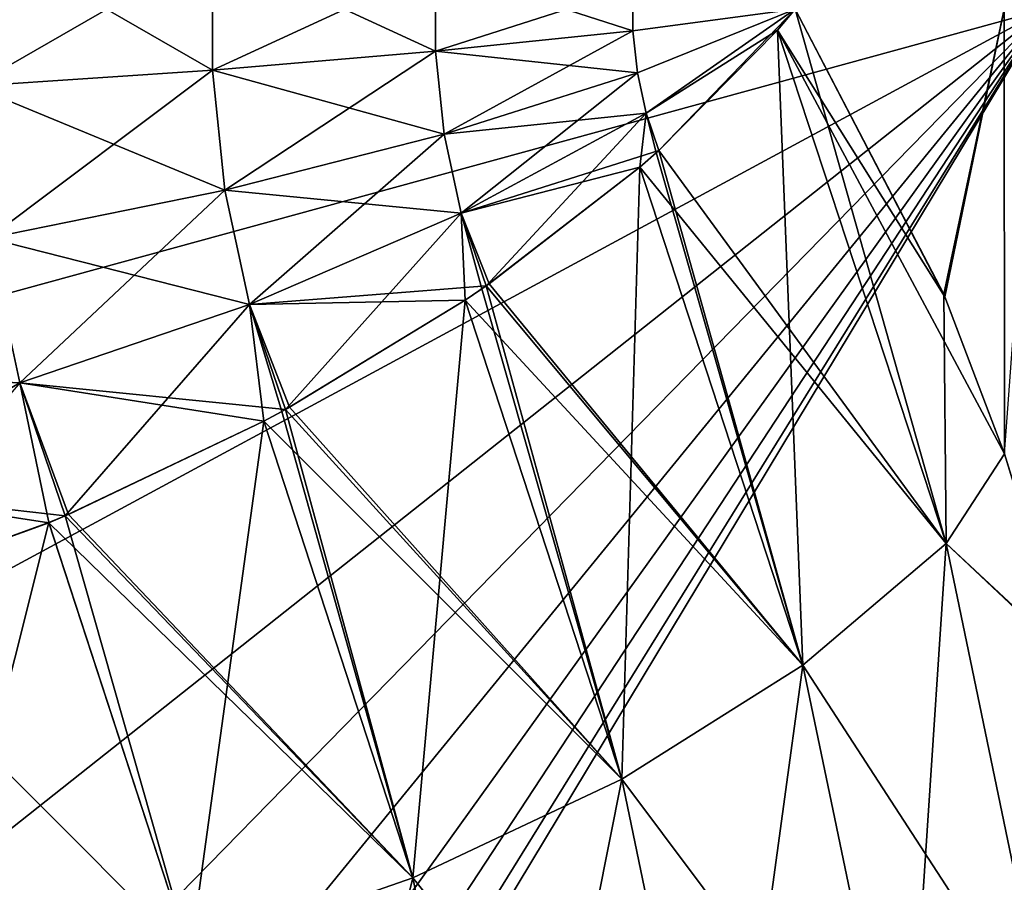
# Model space of a CAD drawing. Header units: millimetres. Extents: x -168 to 168, y -6 to 84.
# Tile 272 of 292: x 166.484 to 167.317, y 60.761 to 61.491. Entities that reach past the tile are written whole.
import ezdxf

# ---------------------------------------------------------------- set-up
doc = ezdxf.new("R2010")
doc.units = ezdxf.units.MM
doc.header["$LTSCALE"] = 65.185185
for name, color, linetype in [('305', 7, 'CONTINUOUS'), ('306', 7, 'CONTINUOUS'), ('307', 7, 'CONTINUOUS'), ('313', 7, 'CONTINUOUS'), ('320', 7, 'CONTINUOUS'), ('326', 7, 'CONTINUOUS'), ('339', 7, 'CONTINUOUS'), ('340', 7, 'CONTINUOUS'), ('341', 7, 'CONTINUOUS'), ('347', 7, 'CONTINUOUS'), ('354', 7, 'CONTINUOUS'), ('360', 7, 'CONTINUOUS')]:
    doc.layers.add(name, color=color, linetype=linetype)

msp = doc.modelspace()

# ---------------------------------------------------------------- linework, layer by layer
at = {"layer": '305', "linetype": 'CONTINUOUS'}
for points in [[(167.26787, 61.04798, -33.30232), (167.14024, 61.5, -33.07118), (167.12531, 61.48228, -33.05121), (167.26787, 61.04798, -33.30232)], [(167.14024, 61.5, -33.07118), (167.26787, 61.04798, -33.30232), (167.26598, 61.25877, -33.27219), (167.14024, 61.5, -33.07118)], [(167.14687, 60.94492, -33.17779), (167.12531, 61.48228, -33.05121), (167.02479, 61.38058, -32.9473), (167.14687, 60.94492, -33.17779)], [(167.26787, 61.04798, -33.30232), (167.12531, 61.48228, -33.05121), (167.14687, 60.94492, -33.17779), (167.26787, 61.04798, -33.30232)], [(167.00876, 61.36646, -32.93434), (167.14687, 60.94492, -33.17779), (167.02271, 61.37872, -32.94557), (167.00876, 61.36646, -32.93434)], [(167.02271, 61.37872, -32.94557), (167.14687, 60.94492, -33.17779), (167.02479, 61.38058, -32.9473), (167.02271, 61.37872, -32.94557)], [(166.99362, 60.84848, -33.07912), (167.00876, 61.36646, -32.93434), (166.87878, 61.26584, -32.85347), (166.99362, 60.84848, -33.07912)], [(167.14687, 60.94492, -33.17779), (167.00876, 61.36646, -32.93434), (166.99362, 60.84848, -33.07912), (167.14687, 60.94492, -33.17779)], [(166.861, 61.25366, -32.84515), (166.99362, 60.84848, -33.07912), (166.87519, 61.26336, -32.85175), (166.861, 61.25366, -32.84515)], [(166.87519, 61.26336, -32.85175), (166.99362, 60.84848, -33.07912), (166.87878, 61.26584, -32.85347), (166.87519, 61.26336, -32.85175)], [(167.26598, 61.25877, -33.27219), (167.26787, 61.04798, -33.30232), (167.31722, 61.1237, -33.37342), (167.26598, 61.25877, -33.27219)], [(166.81688, 60.76503, -33.01343), (166.861, 61.25366, -32.84515), (166.70896, 61.16125, -32.79434), (166.81688, 60.76503, -33.01343)], [(166.99362, 60.84848, -33.07912), (166.861, 61.25366, -32.84515), (166.81688, 60.76503, -33.01343), (166.99362, 60.84848, -33.07912)], [(166.69073, 61.15141, -32.7904), (166.81688, 60.76503, -33.01343), (166.70601, 61.15964, -32.79367), (166.69073, 61.15141, -32.7904)], [(166.70601, 61.15964, -32.79367), (166.81688, 60.76503, -33.01343), (166.70896, 61.16125, -32.79434), (166.70601, 61.15964, -32.79367)], [(166.6283, 60.69932, -32.98375), (166.69073, 61.15141, -32.7904), (166.52267, 61.07132, -32.77243), (166.6283, 60.69932, -32.98375)], [(166.81688, 60.76503, -33.01343), (166.69073, 61.15141, -32.7904), (166.6283, 60.69932, -32.98375), (166.81688, 60.76503, -33.01343)], [(167.31722, 61.1237, -33.37342), (167.26787, 61.04798, -33.30232), (167.36966, 60.95339, -33.49458), (167.31722, 61.1237, -33.37342)], [(166.50889, 61.06555, -32.77233), (166.6283, 60.69932, -32.98375), (166.52267, 61.07132, -32.77243), (166.50889, 61.06555, -32.77233)], [(166.32814, 61, -32.78867), (166.4225, 60.72249, -32.94889), (166.50889, 61.06555, -32.77233), (166.32814, 61, -32.78867)], [(166.4225, 60.72249, -32.94889), (166.6283, 60.69932, -32.98375), (166.50889, 61.06555, -32.77233), (166.4225, 60.72249, -32.94889)], [(167.23348, 60.52765, -33.4187), (167.26787, 61.04798, -33.30232), (167.14687, 60.94492, -33.17779), (167.23348, 60.52765, -33.4187)], [(167.35624, 60.62236, -33.54805), (167.26787, 61.04798, -33.30232), (167.23348, 60.52765, -33.4187), (167.35624, 60.62236, -33.54805)], [(167.26787, 61.04798, -33.30232), (167.35624, 60.62236, -33.54805), (167.36966, 60.95339, -33.49458), (167.26787, 61.04798, -33.30232)], [(167.07801, 60.44181, -33.31392), (167.14687, 60.94492, -33.17779), (166.99362, 60.84848, -33.07912), (167.07801, 60.44181, -33.31392)], [(167.23348, 60.52765, -33.4187), (167.14687, 60.94492, -33.17779), (167.07801, 60.44181, -33.31392), (167.23348, 60.52765, -33.4187)], [(166.89871, 60.37057, -33.24118), (166.99362, 60.84848, -33.07912), (166.81688, 60.76503, -33.01343), (166.89871, 60.37057, -33.24118)], [(167.07801, 60.44181, -33.31392), (166.99362, 60.84848, -33.07912), (166.89871, 60.37057, -33.24118), (167.07801, 60.44181, -33.31392)], [(166.70739, 60.31789, -33.20397), (166.81688, 60.76503, -33.01343), (166.6283, 60.69932, -32.98375), (166.70739, 60.31789, -33.20397)], [(166.89871, 60.37057, -33.24118), (166.81688, 60.76503, -33.01343), (166.70739, 60.31789, -33.20397), (166.89871, 60.37057, -33.24118)]]:
    msp.add_3dface(points, dxfattribs=at)
at = {"layer": '306', "linetype": 'CONTINUOUS'}
for points in [[(167.14024, 61.5, -41.92882), (167.31719, 61.5, -41.64377), (167.26694, 61.25659, -41.72608), (167.14024, 61.5, -41.92882)], [(167.31719, 61.5, -33.35623), (167.14024, 61.5, -33.07118), (167.26598, 61.25877, -33.27219), (167.31719, 61.5, -33.35623)], [(167.31719, 61.5, -33.35623), (167.26598, 61.25877, -33.27219), (167.31722, 61.1237, -33.37342), (167.31719, 61.5, -33.35623)], [(167.31719, 61.5, -41.64377), (167.31722, 61.12375, -41.62659), (167.26694, 61.25659, -41.72608), (167.31719, 61.5, -41.64377)], [(167.34494, 61.5, -33.4087), (167.31719, 61.5, -33.35623), (167.31722, 61.1237, -33.37342), (167.34494, 61.5, -33.4087)]]:
    msp.add_3dface(points, dxfattribs=at)
at = {"layer": '307', "linetype": 'CONTINUOUS'}
for points in [[(167.14024, 61.5, -41.92882), (167.26694, 61.25659, -41.72608), (167.12521, 61.48217, -41.94892), (167.14024, 61.5, -41.92882)], [(167.12521, 61.48217, -41.94892), (167.26786, 61.04794, -41.69769), (167.02479, 61.38058, -42.0527), (167.12521, 61.48217, -41.94892)], [(167.26694, 61.25659, -41.72608), (167.31722, 61.12375, -41.62659), (167.12521, 61.48217, -41.94892), (167.26694, 61.25659, -41.72608)], [(167.31722, 61.12375, -41.62659), (167.26786, 61.04794, -41.69769), (167.12521, 61.48217, -41.94892), (167.31722, 61.12375, -41.62659)], [(167.26786, 61.04794, -41.69769), (167.00874, 61.36644, -42.06567), (167.02479, 61.38058, -42.0527), (167.26786, 61.04794, -41.69769)], [(167.00874, 61.36644, -42.06567), (167.14685, 60.94489, -41.82221), (166.88145, 61.2677, -42.14523), (167.00874, 61.36644, -42.06567)], [(167.14685, 60.94489, -41.82221), (167.00874, 61.36644, -42.06567), (167.26786, 61.04794, -41.69769), (167.14685, 60.94489, -41.82221)], [(166.88145, 61.2677, -42.14523), (167.14685, 60.94489, -41.82221), (166.87881, 61.26586, -42.14651), (166.88145, 61.2677, -42.14523)], [(167.14685, 60.94489, -41.82221), (166.8611, 61.25373, -42.15481), (166.87881, 61.26586, -42.14651), (167.14685, 60.94489, -41.82221)], [(166.8611, 61.25373, -42.15481), (166.99361, 60.84845, -41.92087), (166.71258, 61.16323, -42.20483), (166.8611, 61.25373, -42.15481)], [(166.99361, 60.84845, -41.92087), (166.8611, 61.25373, -42.15481), (167.14685, 60.94489, -41.82221), (166.99361, 60.84845, -41.92087)], [(166.99361, 60.84845, -41.92087), (166.69068, 61.15138, -42.20961), (166.70898, 61.16126, -42.20566), (166.99361, 60.84845, -41.92087)], [(166.71258, 61.16323, -42.20483), (166.99361, 60.84845, -41.92087), (166.70898, 61.16126, -42.20566), (166.71258, 61.16323, -42.20483)], [(166.69068, 61.15138, -42.20961), (166.81687, 60.76501, -41.98656), (166.52544, 61.07249, -42.22752), (166.69068, 61.15138, -42.20961)], [(166.81687, 60.76501, -41.98656), (166.69068, 61.15138, -42.20961), (166.99361, 60.84845, -41.92087), (166.81687, 60.76501, -41.98656)], [(167.31722, 61.12375, -41.62659), (167.37023, 60.95134, -41.50396), (167.26786, 61.04794, -41.69769), (167.31722, 61.12375, -41.62659)], [(166.81687, 60.76501, -41.98656), (166.50881, 61.06551, -42.22767), (166.52268, 61.07132, -42.22756), (166.81687, 60.76501, -41.98656)], [(166.52544, 61.07249, -42.22752), (166.81687, 60.76501, -41.98656), (166.52268, 61.07132, -42.22756), (166.52544, 61.07249, -42.22752)], [(166.50881, 61.06551, -42.22767), (166.6283, 60.69931, -42.01624), (166.32814, 61, -42.21132), (166.50881, 61.06551, -42.22767)], [(166.6283, 60.69931, -42.01624), (166.50881, 61.06551, -42.22767), (166.81687, 60.76501, -41.98656), (166.6283, 60.69931, -42.01624)], [(167.35622, 60.62232, -41.45196), (167.14685, 60.94489, -41.82221), (167.26786, 61.04794, -41.69769), (167.35622, 60.62232, -41.45196)], [(167.37023, 60.95134, -41.50396), (167.35622, 60.62232, -41.45196), (167.26786, 61.04794, -41.69769), (167.37023, 60.95134, -41.50396)], [(166.32814, 61, -42.21132), (166.6283, 60.69931, -42.01624), (166.42301, 60.72068, -42.05006), (166.32814, 61, -42.21132)], [(167.23346, 60.52763, -41.58131), (166.99361, 60.84845, -41.92087), (167.14685, 60.94489, -41.82221), (167.23346, 60.52763, -41.58131)], [(167.23346, 60.52763, -41.58131), (167.14685, 60.94489, -41.82221), (167.35622, 60.62232, -41.45196), (167.23346, 60.52763, -41.58131)], [(167.07799, 60.44178, -41.68608), (166.81687, 60.76501, -41.98656), (166.99361, 60.84845, -41.92087), (167.07799, 60.44178, -41.68608)], [(167.07799, 60.44178, -41.68608), (166.99361, 60.84845, -41.92087), (167.23346, 60.52763, -41.58131), (167.07799, 60.44178, -41.68608)], [(166.8987, 60.37055, -41.75882), (166.6283, 60.69931, -42.01624), (166.81687, 60.76501, -41.98656), (166.8987, 60.37055, -41.75882)], [(166.8987, 60.37055, -41.75882), (166.81687, 60.76501, -41.98656), (167.07799, 60.44178, -41.68608), (166.8987, 60.37055, -41.75882)]]:
    msp.add_3dface(points, dxfattribs=at)
at = {"layer": '313', "linetype": 'CONTINUOUS'}
for points in [[(166.44449, 61.56523, -42.33636), (166.6472, 61.55155, -42.29163), (166.6472, 61.44845, -42.29163), (166.44449, 61.56523, -42.33636)], [(166.44449, 61.43476, -42.33636), (166.44449, 61.56523, -42.33636), (166.6472, 61.44845, -42.29163), (166.44449, 61.43476, -42.33636)], [(166.6472, 61.55155, -42.29163), (166.8361, 61.46437, -42.20594), (166.6472, 61.44845, -42.29163), (166.6472, 61.55155, -42.29163)], [(166.8361, 61.53563, -42.20594), (166.8361, 61.46437, -42.20594), (166.6472, 61.55155, -42.29163), (166.8361, 61.53563, -42.20594)], [(167.00301, 61.51817, -42.08301), (167.00301, 61.48183, -42.08301), (166.8361, 61.53563, -42.20594), (167.00301, 61.51817, -42.08301)], [(166.8361, 61.53563, -42.20594), (167.00301, 61.48183, -42.08301), (166.8361, 61.46437, -42.20594), (166.8361, 61.53563, -42.20594)], [(167.00301, 61.51817, -42.08301), (167.14024, 61.5, -41.92882), (167.00301, 61.48183, -42.08301), (167.00301, 61.51817, -42.08301)], [(167.00301, 61.48183, -42.08301), (167.14024, 61.5, -41.92882), (167.00674, 61.44605, -42.07782), (167.00301, 61.48183, -42.08301)], [(167.00674, 61.44605, -42.07782), (167.14024, 61.5, -41.92882), (167.01407, 61.41195, -42.06762), (167.00674, 61.44605, -42.07782)], [(167.14024, 61.5, -41.92882), (167.12521, 61.48217, -41.94892), (167.01407, 61.41195, -42.06762), (167.14024, 61.5, -41.92882)], [(167.00301, 61.48183, -42.08301), (167.00674, 61.44605, -42.07782), (166.8361, 61.46437, -42.20594), (167.00301, 61.48183, -42.08301)], [(167.12521, 61.48217, -41.94892), (167.02479, 61.38058, -42.0527), (167.01407, 61.41195, -42.06762), (167.12521, 61.48217, -41.94892)], [(166.8361, 61.46437, -42.20594), (166.8434, 61.39421, -42.19578), (166.6472, 61.44845, -42.29163), (166.8361, 61.46437, -42.20594)], [(166.8361, 61.46437, -42.20594), (167.00674, 61.44605, -42.07782), (166.8434, 61.39421, -42.19578), (166.8361, 61.46437, -42.20594)], [(166.44449, 61.43476, -42.33636), (166.6472, 61.44845, -42.29163), (166.65777, 61.34696, -42.27692), (166.44449, 61.43476, -42.33636)], [(166.6472, 61.44845, -42.29163), (166.8434, 61.39421, -42.19578), (166.65777, 61.34696, -42.27692), (166.6472, 61.44845, -42.29163)], [(167.00674, 61.44605, -42.07782), (167.01407, 61.41195, -42.06762), (166.8434, 61.39421, -42.19578), (167.00674, 61.44605, -42.07782)], [(166.45787, 61.30632, -42.31775), (166.44449, 61.43476, -42.33636), (166.65777, 61.34696, -42.27692), (166.45787, 61.30632, -42.31775)], [(166.8434, 61.39421, -42.19578), (167.01407, 61.41195, -42.06762), (166.85779, 61.32735, -42.17576), (166.8434, 61.39421, -42.19578)], [(167.01407, 61.41195, -42.06762), (167.02479, 61.38058, -42.0527), (166.85779, 61.32735, -42.17576), (167.01407, 61.41195, -42.06762)], [(166.8434, 61.39421, -42.19578), (166.85779, 61.32735, -42.17576), (166.65777, 61.34696, -42.27692), (166.8434, 61.39421, -42.19578)], [(167.02479, 61.38058, -42.0527), (167.00874, 61.36644, -42.06567), (166.85779, 61.32735, -42.17576), (167.02479, 61.38058, -42.0527)], [(167.00874, 61.36644, -42.06567), (166.88145, 61.2677, -42.14523), (166.85779, 61.32735, -42.17576), (167.00874, 61.36644, -42.06567)], [(166.45787, 61.30632, -42.31775), (166.65777, 61.34696, -42.27692), (166.67857, 61.25022, -42.24797), (166.45787, 61.30632, -42.31775)], [(166.65777, 61.34696, -42.27692), (166.85779, 61.32735, -42.17576), (166.67857, 61.25022, -42.24797), (166.65777, 61.34696, -42.27692)], [(166.85779, 61.32735, -42.17576), (166.87881, 61.26586, -42.14651), (166.67857, 61.25022, -42.24797), (166.85779, 61.32735, -42.17576)], [(166.88145, 61.2677, -42.14523), (166.87881, 61.26586, -42.14651), (166.85779, 61.32735, -42.17576), (166.88145, 61.2677, -42.14523)], [(166.4842, 61.18391, -42.2811), (166.32814, 61.19084, -42.29631), (166.45787, 61.30632, -42.31775), (166.4842, 61.18391, -42.2811)], [(166.4842, 61.18391, -42.2811), (166.45787, 61.30632, -42.31775), (166.67857, 61.25022, -42.24797), (166.4842, 61.18391, -42.2811)], [(166.87881, 61.26586, -42.14651), (166.8611, 61.25373, -42.15481), (166.67857, 61.25022, -42.24797), (166.87881, 61.26586, -42.14651)], [(166.70898, 61.16126, -42.20566), (166.4842, 61.18391, -42.2811), (166.67857, 61.25022, -42.24797), (166.70898, 61.16126, -42.20566)], [(166.8611, 61.25373, -42.15481), (166.71258, 61.16323, -42.20483), (166.67857, 61.25022, -42.24797), (166.8611, 61.25373, -42.15481)], [(166.71258, 61.16323, -42.20483), (166.70898, 61.16126, -42.20566), (166.67857, 61.25022, -42.24797), (166.71258, 61.16323, -42.20483)], [(166.32814, 61.09317, -42.2588), (166.32814, 61.19084, -42.29631), (166.4842, 61.18391, -42.2811), (166.32814, 61.09317, -42.2588)], [(166.52268, 61.07132, -42.22756), (166.32814, 61.09317, -42.2588), (166.4842, 61.18391, -42.2811), (166.52268, 61.07132, -42.22756)], [(166.52544, 61.07249, -42.22752), (166.52268, 61.07132, -42.22756), (166.4842, 61.18391, -42.2811), (166.52544, 61.07249, -42.22752)], [(166.70898, 61.16126, -42.20566), (166.69068, 61.15138, -42.20961), (166.4842, 61.18391, -42.2811), (166.70898, 61.16126, -42.20566)], [(166.69068, 61.15138, -42.20961), (166.52544, 61.07249, -42.22752), (166.4842, 61.18391, -42.2811), (166.69068, 61.15138, -42.20961)], [(166.52268, 61.07132, -42.22756), (166.50881, 61.06551, -42.22767), (166.32814, 61.09317, -42.2588), (166.52268, 61.07132, -42.22756)], [(166.50881, 61.06551, -42.22767), (166.32814, 61, -42.21132), (166.32814, 61.09317, -42.2588), (166.50881, 61.06551, -42.22767)]]:
    msp.add_3dface(points, dxfattribs=at)
at = {"layer": '320', "linetype": 'CONTINUOUS'}
for points in [[(166.44449, 61.56524, -32.66364), (166.44449, 61.43477, -32.66364), (166.6472, 61.55155, -32.70837), (166.44449, 61.56524, -32.66364)], [(166.44449, 61.43477, -32.66364), (166.6472, 61.44845, -32.70837), (166.6472, 61.55155, -32.70837), (166.44449, 61.43477, -32.66364)], [(166.6472, 61.44845, -32.70837), (166.8361, 61.53563, -32.79406), (166.6472, 61.55155, -32.70837), (166.6472, 61.44845, -32.70837)], [(166.8361, 61.46437, -32.79406), (166.8361, 61.53563, -32.79406), (166.6472, 61.44845, -32.70837), (166.8361, 61.46437, -32.79406)], [(166.8361, 61.46437, -32.79406), (167.00301, 61.51817, -32.91699), (166.8361, 61.53563, -32.79406), (166.8361, 61.46437, -32.79406)], [(167.00301, 61.48183, -32.91699), (167.00301, 61.51817, -32.91699), (166.8361, 61.46437, -32.79406), (167.00301, 61.48183, -32.91699)], [(167.00301, 61.48183, -32.91699), (167.14024, 61.5, -33.07118), (167.00301, 61.51817, -32.91699), (167.00301, 61.48183, -32.91699)], [(167.00674, 61.44605, -32.92218), (167.14024, 61.5, -33.07118), (167.00301, 61.48183, -32.91699), (167.00674, 61.44605, -32.92218)], [(167.01407, 61.41195, -32.93238), (167.14024, 61.5, -33.07118), (167.00674, 61.44605, -32.92218), (167.01407, 61.41195, -32.93238)], [(167.02479, 61.38058, -32.9473), (167.14024, 61.5, -33.07118), (167.01407, 61.41195, -32.93238), (167.02479, 61.38058, -32.9473)], [(167.12531, 61.48228, -33.05121), (167.14024, 61.5, -33.07118), (167.02479, 61.38058, -32.9473), (167.12531, 61.48228, -33.05121)], [(166.8434, 61.39422, -32.80422), (167.00301, 61.48183, -32.91699), (166.8361, 61.46437, -32.79406), (166.8434, 61.39422, -32.80422)], [(167.00674, 61.44605, -32.92218), (167.00301, 61.48183, -32.91699), (166.8434, 61.39422, -32.80422), (167.00674, 61.44605, -32.92218)], [(166.65777, 61.34696, -32.72308), (166.8361, 61.46437, -32.79406), (166.6472, 61.44845, -32.70837), (166.65777, 61.34696, -32.72308)], [(166.8434, 61.39422, -32.80422), (166.8361, 61.46437, -32.79406), (166.65777, 61.34696, -32.72308), (166.8434, 61.39422, -32.80422)], [(166.44449, 61.43477, -32.66364), (166.45787, 61.30633, -32.68225), (166.6472, 61.44845, -32.70837), (166.44449, 61.43477, -32.66364)], [(166.45787, 61.30633, -32.68225), (166.65777, 61.34696, -32.72308), (166.6472, 61.44845, -32.70837), (166.45787, 61.30633, -32.68225)], [(166.85778, 61.32735, -32.82424), (167.00674, 61.44605, -32.92218), (166.8434, 61.39422, -32.80422), (166.85778, 61.32735, -32.82424)], [(167.01407, 61.41195, -32.93238), (167.00674, 61.44605, -32.92218), (166.85778, 61.32735, -32.82424), (167.01407, 61.41195, -32.93238)], [(166.87878, 61.26584, -32.85347), (167.01407, 61.41195, -32.93238), (166.85778, 61.32735, -32.82424), (166.87878, 61.26584, -32.85347)], [(166.87878, 61.26584, -32.85347), (167.00876, 61.36646, -32.93434), (167.01407, 61.41195, -32.93238), (166.87878, 61.26584, -32.85347)], [(167.00876, 61.36646, -32.93434), (167.02271, 61.37872, -32.94557), (167.01407, 61.41195, -32.93238), (167.00876, 61.36646, -32.93434)], [(167.02271, 61.37872, -32.94557), (167.02479, 61.38058, -32.9473), (167.01407, 61.41195, -32.93238), (167.02271, 61.37872, -32.94557)], [(166.67857, 61.25023, -32.75203), (166.8434, 61.39422, -32.80422), (166.65777, 61.34696, -32.72308), (166.67857, 61.25023, -32.75203)], [(166.85778, 61.32735, -32.82424), (166.8434, 61.39422, -32.80422), (166.67857, 61.25023, -32.75203), (166.85778, 61.32735, -32.82424)], [(166.45787, 61.30633, -32.68225), (166.4842, 61.18391, -32.71889), (166.65777, 61.34696, -32.72308), (166.45787, 61.30633, -32.68225)], [(166.4842, 61.18391, -32.71889), (166.67857, 61.25023, -32.75203), (166.65777, 61.34696, -32.72308), (166.4842, 61.18391, -32.71889)], [(166.70896, 61.16125, -32.79434), (166.85778, 61.32735, -32.82424), (166.67857, 61.25023, -32.75203), (166.70896, 61.16125, -32.79434)], [(166.70896, 61.16125, -32.79434), (166.861, 61.25366, -32.84515), (166.85778, 61.32735, -32.82424), (166.70896, 61.16125, -32.79434)], [(166.87519, 61.26336, -32.85175), (166.87878, 61.26584, -32.85347), (166.85778, 61.32735, -32.82424), (166.87519, 61.26336, -32.85175)], [(166.861, 61.25366, -32.84515), (166.87519, 61.26336, -32.85175), (166.85778, 61.32735, -32.82424), (166.861, 61.25366, -32.84515)], [(166.4842, 61.18391, -32.71889), (166.52267, 61.07132, -32.77243), (166.67857, 61.25023, -32.75203), (166.4842, 61.18391, -32.71889)], [(166.52267, 61.07132, -32.77243), (166.69073, 61.15141, -32.7904), (166.67857, 61.25023, -32.75203), (166.52267, 61.07132, -32.77243)], [(166.70601, 61.15964, -32.79367), (166.70896, 61.16125, -32.79434), (166.67857, 61.25023, -32.75203), (166.70601, 61.15964, -32.79367)], [(166.69073, 61.15141, -32.7904), (166.70601, 61.15964, -32.79367), (166.67857, 61.25023, -32.75203), (166.69073, 61.15141, -32.7904)], [(166.32814, 61, -32.78867), (166.50889, 61.06555, -32.77233), (166.4842, 61.18391, -32.71889), (166.32814, 61, -32.78867)], [(166.50889, 61.06555, -32.77233), (166.52267, 61.07132, -32.77243), (166.4842, 61.18391, -32.71889), (166.50889, 61.06555, -32.77233)]]:
    msp.add_3dface(points, dxfattribs=at)
at = {"layer": '326', "linetype": 'CONTINUOUS'}
for points in [[(166, 61.12966, -35.28069), (166, 61.5, -35.25), (167.35194, 61.5, -37.5), (166, 61.12966, -35.28069)], [(166, 60.76943, -35.37191), (166, 61.12966, -35.28069), (167.35194, 61.5, -37.5), (166, 60.76943, -35.37191)], [(166, 60.42912, -35.52118), (166, 60.76943, -35.37191), (167.35194, 61.5, -37.5), (166, 60.42912, -35.52118)], [(166, 61.5, -39.75), (166, 61.12966, -39.71931), (167.35194, 61.5, -37.5), (166, 61.5, -39.75)], [(166, 61.12966, -39.71931), (166, 60.76943, -39.62809), (167.35194, 61.5, -37.5), (166, 61.12966, -39.71931)], [(166, 60.76943, -39.62809), (166, 60.42912, -39.47882), (167.35194, 61.5, -37.5), (166, 60.76943, -39.62809)], [(166, 60.42912, -39.47882), (166, 60.11802, -39.27557), (167.35194, 61.5, -37.5), (166, 60.42912, -39.47882)], [(166, 60.11802, -39.27557), (166, 59.84462, -39.02388), (167.35194, 61.5, -37.5), (166, 60.11802, -39.27557)], [(166, 59.84462, -39.02388), (166, 59.61638, -38.73063), (167.35194, 61.5, -37.5), (166, 59.84462, -39.02388)], [(166, 59.61638, -38.73063), (166, 59.43951, -38.40381), (167.35194, 61.5, -37.5), (166, 59.61638, -38.73063)], [(166, 59.43951, -38.40381), (166, 59.31885, -38.05234), (167.35194, 61.5, -37.5), (166, 59.43951, -38.40381)], [(166, 60.11802, -35.72443), (166, 60.42912, -35.52118), (167.35194, 61.5, -37.5), (166, 60.11802, -35.72443)], [(166, 59.84462, -35.97612), (166, 60.11802, -35.72443), (167.35194, 61.5, -37.5), (166, 59.84462, -35.97612)], [(166, 59.61638, -36.26937), (166, 59.84462, -35.97612), (167.35194, 61.5, -37.5), (166, 59.61638, -36.26937)], [(166, 59.43951, -36.59619), (166, 59.61638, -36.26937), (167.35194, 61.5, -37.5), (166, 59.43951, -36.59619)], [(166, 59.31885, -36.94766), (166, 59.43951, -36.59619), (167.35194, 61.5, -37.5), (166, 59.31885, -36.94766)], [(166, 59.25768, -37.3142), (166, 59.31885, -36.94766), (167.35194, 61.5, -37.5), (166, 59.25768, -37.3142)], [(166, 59.25768, -37.6858), (166, 59.25768, -37.3142), (167.35194, 61.5, -37.5), (166, 59.25768, -37.6858)], [(166, 59.31885, -38.05234), (166, 59.25768, -37.6858), (167.35194, 61.5, -37.5), (166, 59.31885, -38.05234)]]:
    msp.add_3dface(points, dxfattribs=at)
at = {"layer": '339', "linetype": 'CONTINUOUS'}
for points in [[(167.26787, 61.04798, 41.69768), (167.14024, 61.5, 41.92882), (167.12531, 61.48228, 41.94879), (167.26787, 61.04798, 41.69768)], [(167.14024, 61.5, 41.92882), (167.26787, 61.04798, 41.69768), (167.26598, 61.25877, 41.72781), (167.14024, 61.5, 41.92882)], [(167.14687, 60.94492, 41.82221), (167.12531, 61.48228, 41.94879), (167.02479, 61.38058, 42.0527), (167.14687, 60.94492, 41.82221)], [(167.26787, 61.04798, 41.69768), (167.12531, 61.48228, 41.94879), (167.14687, 60.94492, 41.82221), (167.26787, 61.04798, 41.69768)], [(167.00876, 61.36646, 42.06566), (167.14687, 60.94492, 41.82221), (167.02271, 61.37872, 42.05443), (167.00876, 61.36646, 42.06566)], [(167.02271, 61.37872, 42.05443), (167.14687, 60.94492, 41.82221), (167.02479, 61.38058, 42.0527), (167.02271, 61.37872, 42.05443)], [(166.99362, 60.84848, 41.92088), (167.00876, 61.36646, 42.06566), (166.87878, 61.26584, 42.14653), (166.99362, 60.84848, 41.92088)], [(167.14687, 60.94492, 41.82221), (167.00876, 61.36646, 42.06566), (166.99362, 60.84848, 41.92088), (167.14687, 60.94492, 41.82221)], [(166.861, 61.25366, 42.15485), (166.99362, 60.84848, 41.92088), (166.87519, 61.26336, 42.14825), (166.861, 61.25366, 42.15485)], [(166.87519, 61.26336, 42.14825), (166.99362, 60.84848, 41.92088), (166.87878, 61.26584, 42.14653), (166.87519, 61.26336, 42.14825)], [(167.26598, 61.25877, 41.72781), (167.26787, 61.04798, 41.69768), (167.31722, 61.1237, 41.62658), (167.26598, 61.25877, 41.72781)], [(166.81688, 60.76503, 41.98657), (166.861, 61.25366, 42.15485), (166.70896, 61.16125, 42.20566), (166.81688, 60.76503, 41.98657)], [(166.99362, 60.84848, 41.92088), (166.861, 61.25366, 42.15485), (166.81688, 60.76503, 41.98657), (166.99362, 60.84848, 41.92088)], [(166.69073, 61.15141, 42.2096), (166.81688, 60.76503, 41.98657), (166.70601, 61.15964, 42.20633), (166.69073, 61.15141, 42.2096)], [(166.70601, 61.15964, 42.20633), (166.81688, 60.76503, 41.98657), (166.70896, 61.16125, 42.20566), (166.70601, 61.15964, 42.20633)], [(166.6283, 60.69932, 42.01625), (166.69073, 61.15141, 42.2096), (166.52267, 61.07132, 42.22757), (166.6283, 60.69932, 42.01625)], [(166.81688, 60.76503, 41.98657), (166.69073, 61.15141, 42.2096), (166.6283, 60.69932, 42.01625), (166.81688, 60.76503, 41.98657)], [(167.31722, 61.1237, 41.62658), (167.26787, 61.04798, 41.69768), (167.36966, 60.95339, 41.50542), (167.31722, 61.1237, 41.62658)], [(166.50889, 61.06555, 42.22767), (166.6283, 60.69932, 42.01625), (166.52267, 61.07132, 42.22757), (166.50889, 61.06555, 42.22767)], [(166.32814, 61, 42.21133), (166.4225, 60.72249, 42.05111), (166.50889, 61.06555, 42.22767), (166.32814, 61, 42.21133)], [(166.4225, 60.72249, 42.05111), (166.6283, 60.69932, 42.01625), (166.50889, 61.06555, 42.22767), (166.4225, 60.72249, 42.05111)], [(167.23348, 60.52765, 41.5813), (167.26787, 61.04798, 41.69768), (167.14687, 60.94492, 41.82221), (167.23348, 60.52765, 41.5813)], [(167.35624, 60.62236, 41.45195), (167.26787, 61.04798, 41.69768), (167.23348, 60.52765, 41.5813), (167.35624, 60.62236, 41.45195)], [(167.26787, 61.04798, 41.69768), (167.35624, 60.62236, 41.45195), (167.36966, 60.95339, 41.50542), (167.26787, 61.04798, 41.69768)], [(167.07801, 60.44181, 41.68608), (167.14687, 60.94492, 41.82221), (166.99362, 60.84848, 41.92088), (167.07801, 60.44181, 41.68608)], [(167.23348, 60.52765, 41.5813), (167.14687, 60.94492, 41.82221), (167.07801, 60.44181, 41.68608), (167.23348, 60.52765, 41.5813)], [(166.89871, 60.37057, 41.75882), (166.99362, 60.84848, 41.92088), (166.81688, 60.76503, 41.98657), (166.89871, 60.37057, 41.75882)], [(167.07801, 60.44181, 41.68608), (166.99362, 60.84848, 41.92088), (166.89871, 60.37057, 41.75882), (167.07801, 60.44181, 41.68608)], [(166.70739, 60.31789, 41.79603), (166.81688, 60.76503, 41.98657), (166.6283, 60.69932, 42.01625), (166.70739, 60.31789, 41.79603)], [(166.89871, 60.37057, 41.75882), (166.81688, 60.76503, 41.98657), (166.70739, 60.31789, 41.79603), (166.89871, 60.37057, 41.75882)]]:
    msp.add_3dface(points, dxfattribs=at)
at = {"layer": '340', "linetype": 'CONTINUOUS'}
for points in [[(167.14024, 61.5, 33.07118), (167.31719, 61.5, 33.35623), (167.26694, 61.25659, 33.27392), (167.14024, 61.5, 33.07118)], [(167.31719, 61.5, 41.64377), (167.14024, 61.5, 41.92882), (167.26598, 61.25877, 41.72781), (167.31719, 61.5, 41.64377)], [(167.31719, 61.5, 41.64377), (167.26598, 61.25877, 41.72781), (167.31722, 61.1237, 41.62658), (167.31719, 61.5, 41.64377)], [(167.31719, 61.5, 33.35623), (167.31722, 61.12375, 33.37341), (167.26694, 61.25659, 33.27392), (167.31719, 61.5, 33.35623)], [(167.34494, 61.5, 41.5913), (167.31719, 61.5, 41.64377), (167.31722, 61.1237, 41.62658), (167.34494, 61.5, 41.5913)]]:
    msp.add_3dface(points, dxfattribs=at)
at = {"layer": '341', "linetype": 'CONTINUOUS'}
for points in [[(167.14024, 61.5, 33.07118), (167.26694, 61.25659, 33.27392), (167.12521, 61.48217, 33.05108), (167.14024, 61.5, 33.07118)], [(167.12521, 61.48217, 33.05108), (167.26786, 61.04794, 33.30231), (167.02479, 61.38058, 32.9473), (167.12521, 61.48217, 33.05108)], [(167.26694, 61.25659, 33.27392), (167.31722, 61.12375, 33.37341), (167.12521, 61.48217, 33.05108), (167.26694, 61.25659, 33.27392)], [(167.31722, 61.12375, 33.37341), (167.26786, 61.04794, 33.30231), (167.12521, 61.48217, 33.05108), (167.31722, 61.12375, 33.37341)], [(167.26786, 61.04794, 33.30231), (167.00874, 61.36644, 32.93433), (167.02479, 61.38058, 32.9473), (167.26786, 61.04794, 33.30231)], [(167.00874, 61.36644, 32.93433), (167.14685, 60.94489, 33.17779), (166.88145, 61.2677, 32.85477), (167.00874, 61.36644, 32.93433)], [(167.14685, 60.94489, 33.17779), (167.00874, 61.36644, 32.93433), (167.26786, 61.04794, 33.30231), (167.14685, 60.94489, 33.17779)], [(166.88145, 61.2677, 32.85477), (167.14685, 60.94489, 33.17779), (166.87881, 61.26586, 32.85349), (166.88145, 61.2677, 32.85477)], [(167.14685, 60.94489, 33.17779), (166.8611, 61.25373, 32.84519), (166.87881, 61.26586, 32.85349), (167.14685, 60.94489, 33.17779)], [(166.8611, 61.25373, 32.84519), (166.99361, 60.84845, 33.07913), (166.71258, 61.16323, 32.79517), (166.8611, 61.25373, 32.84519)], [(166.99361, 60.84845, 33.07913), (166.8611, 61.25373, 32.84519), (167.14685, 60.94489, 33.17779), (166.99361, 60.84845, 33.07913)], [(166.99361, 60.84845, 33.07913), (166.69068, 61.15138, 32.79039), (166.70898, 61.16126, 32.79434), (166.99361, 60.84845, 33.07913)], [(166.71258, 61.16323, 32.79517), (166.99361, 60.84845, 33.07913), (166.70898, 61.16126, 32.79434), (166.71258, 61.16323, 32.79517)], [(166.69068, 61.15138, 32.79039), (166.81687, 60.76501, 33.01344), (166.52544, 61.07249, 32.77248), (166.69068, 61.15138, 32.79039)], [(166.81687, 60.76501, 33.01344), (166.69068, 61.15138, 32.79039), (166.99361, 60.84845, 33.07913), (166.81687, 60.76501, 33.01344)], [(167.31722, 61.12375, 33.37341), (167.37023, 60.95134, 33.49604), (167.26786, 61.04794, 33.30231), (167.31722, 61.12375, 33.37341)], [(166.81687, 60.76501, 33.01344), (166.50881, 61.06551, 32.77233), (166.52268, 61.07132, 32.77244), (166.81687, 60.76501, 33.01344)], [(166.52544, 61.07249, 32.77248), (166.81687, 60.76501, 33.01344), (166.52268, 61.07132, 32.77244), (166.52544, 61.07249, 32.77248)], [(166.50881, 61.06551, 32.77233), (166.6283, 60.69931, 32.98376), (166.32814, 61, 32.78868), (166.50881, 61.06551, 32.77233)], [(166.6283, 60.69931, 32.98376), (166.50881, 61.06551, 32.77233), (166.81687, 60.76501, 33.01344), (166.6283, 60.69931, 32.98376)], [(167.35622, 60.62232, 33.54804), (167.14685, 60.94489, 33.17779), (167.26786, 61.04794, 33.30231), (167.35622, 60.62232, 33.54804)], [(167.37023, 60.95134, 33.49604), (167.35622, 60.62232, 33.54804), (167.26786, 61.04794, 33.30231), (167.37023, 60.95134, 33.49604)], [(166.32814, 61, 32.78868), (166.6283, 60.69931, 32.98376), (166.42301, 60.72068, 32.94994), (166.32814, 61, 32.78868)], [(167.23346, 60.52763, 33.41869), (166.99361, 60.84845, 33.07913), (167.14685, 60.94489, 33.17779), (167.23346, 60.52763, 33.41869)], [(167.23346, 60.52763, 33.41869), (167.14685, 60.94489, 33.17779), (167.35622, 60.62232, 33.54804), (167.23346, 60.52763, 33.41869)], [(167.07799, 60.44178, 33.31392), (166.81687, 60.76501, 33.01344), (166.99361, 60.84845, 33.07913), (167.07799, 60.44178, 33.31392)], [(167.07799, 60.44178, 33.31392), (166.99361, 60.84845, 33.07913), (167.23346, 60.52763, 33.41869), (167.07799, 60.44178, 33.31392)], [(166.8987, 60.37055, 33.24118), (166.6283, 60.69931, 32.98376), (166.81687, 60.76501, 33.01344), (166.8987, 60.37055, 33.24118)], [(166.8987, 60.37055, 33.24118), (166.81687, 60.76501, 33.01344), (167.07799, 60.44178, 33.31392), (166.8987, 60.37055, 33.24118)]]:
    msp.add_3dface(points, dxfattribs=at)
at = {"layer": '347', "linetype": 'CONTINUOUS'}
for points in [[(166.44449, 61.56523, 32.66364), (166.6472, 61.55155, 32.70837), (166.6472, 61.44845, 32.70837), (166.44449, 61.56523, 32.66364)], [(166.44449, 61.43476, 32.66364), (166.44449, 61.56523, 32.66364), (166.6472, 61.44845, 32.70837), (166.44449, 61.43476, 32.66364)], [(166.6472, 61.55155, 32.70837), (166.8361, 61.46437, 32.79406), (166.6472, 61.44845, 32.70837), (166.6472, 61.55155, 32.70837)], [(166.8361, 61.53563, 32.79406), (166.8361, 61.46437, 32.79406), (166.6472, 61.55155, 32.70837), (166.8361, 61.53563, 32.79406)], [(167.00301, 61.51817, 32.91699), (167.00301, 61.48183, 32.91699), (166.8361, 61.53563, 32.79406), (167.00301, 61.51817, 32.91699)], [(166.8361, 61.53563, 32.79406), (167.00301, 61.48183, 32.91699), (166.8361, 61.46437, 32.79406), (166.8361, 61.53563, 32.79406)], [(167.00301, 61.51817, 32.91699), (167.14024, 61.5, 33.07118), (167.00301, 61.48183, 32.91699), (167.00301, 61.51817, 32.91699)], [(167.00301, 61.48183, 32.91699), (167.14024, 61.5, 33.07118), (167.00674, 61.44605, 32.92218), (167.00301, 61.48183, 32.91699)], [(167.00674, 61.44605, 32.92218), (167.14024, 61.5, 33.07118), (167.01407, 61.41195, 32.93238), (167.00674, 61.44605, 32.92218)], [(167.14024, 61.5, 33.07118), (167.12521, 61.48217, 33.05108), (167.01407, 61.41195, 32.93238), (167.14024, 61.5, 33.07118)], [(167.00301, 61.48183, 32.91699), (167.00674, 61.44605, 32.92218), (166.8361, 61.46437, 32.79406), (167.00301, 61.48183, 32.91699)], [(167.12521, 61.48217, 33.05108), (167.02479, 61.38058, 32.9473), (167.01407, 61.41195, 32.93238), (167.12521, 61.48217, 33.05108)], [(166.8361, 61.46437, 32.79406), (166.8434, 61.39421, 32.80422), (166.6472, 61.44845, 32.70837), (166.8361, 61.46437, 32.79406)], [(166.8361, 61.46437, 32.79406), (167.00674, 61.44605, 32.92218), (166.8434, 61.39421, 32.80422), (166.8361, 61.46437, 32.79406)], [(166.44449, 61.43476, 32.66364), (166.6472, 61.44845, 32.70837), (166.65777, 61.34696, 32.72308), (166.44449, 61.43476, 32.66364)], [(166.6472, 61.44845, 32.70837), (166.8434, 61.39421, 32.80422), (166.65777, 61.34696, 32.72308), (166.6472, 61.44845, 32.70837)], [(167.00674, 61.44605, 32.92218), (167.01407, 61.41195, 32.93238), (166.8434, 61.39421, 32.80422), (167.00674, 61.44605, 32.92218)], [(166.45787, 61.30632, 32.68225), (166.44449, 61.43476, 32.66364), (166.65777, 61.34696, 32.72308), (166.45787, 61.30632, 32.68225)], [(166.8434, 61.39421, 32.80422), (167.01407, 61.41195, 32.93238), (166.85779, 61.32735, 32.82424), (166.8434, 61.39421, 32.80422)], [(167.01407, 61.41195, 32.93238), (167.02479, 61.38058, 32.9473), (166.85779, 61.32735, 32.82424), (167.01407, 61.41195, 32.93238)], [(166.8434, 61.39421, 32.80422), (166.85779, 61.32735, 32.82424), (166.65777, 61.34696, 32.72308), (166.8434, 61.39421, 32.80422)], [(167.02479, 61.38058, 32.9473), (167.00874, 61.36644, 32.93433), (166.85779, 61.32735, 32.82424), (167.02479, 61.38058, 32.9473)], [(167.00874, 61.36644, 32.93433), (166.88145, 61.2677, 32.85477), (166.85779, 61.32735, 32.82424), (167.00874, 61.36644, 32.93433)], [(166.45787, 61.30632, 32.68225), (166.65777, 61.34696, 32.72308), (166.67857, 61.25022, 32.75203), (166.45787, 61.30632, 32.68225)], [(166.65777, 61.34696, 32.72308), (166.85779, 61.32735, 32.82424), (166.67857, 61.25022, 32.75203), (166.65777, 61.34696, 32.72308)], [(166.85779, 61.32735, 32.82424), (166.87881, 61.26586, 32.85349), (166.67857, 61.25022, 32.75203), (166.85779, 61.32735, 32.82424)], [(166.88145, 61.2677, 32.85477), (166.87881, 61.26586, 32.85349), (166.85779, 61.32735, 32.82424), (166.88145, 61.2677, 32.85477)], [(166.4842, 61.18391, 32.7189), (166.32814, 61.19084, 32.70369), (166.45787, 61.30632, 32.68225), (166.4842, 61.18391, 32.7189)], [(166.4842, 61.18391, 32.7189), (166.45787, 61.30632, 32.68225), (166.67857, 61.25022, 32.75203), (166.4842, 61.18391, 32.7189)], [(166.87881, 61.26586, 32.85349), (166.8611, 61.25373, 32.84519), (166.67857, 61.25022, 32.75203), (166.87881, 61.26586, 32.85349)], [(166.70898, 61.16126, 32.79434), (166.4842, 61.18391, 32.7189), (166.67857, 61.25022, 32.75203), (166.70898, 61.16126, 32.79434)], [(166.8611, 61.25373, 32.84519), (166.71258, 61.16323, 32.79517), (166.67857, 61.25022, 32.75203), (166.8611, 61.25373, 32.84519)], [(166.71258, 61.16323, 32.79517), (166.70898, 61.16126, 32.79434), (166.67857, 61.25022, 32.75203), (166.71258, 61.16323, 32.79517)], [(166.32814, 61.09317, 32.7412), (166.32814, 61.19084, 32.70369), (166.4842, 61.18391, 32.7189), (166.32814, 61.09317, 32.7412)], [(166.52268, 61.07132, 32.77244), (166.32814, 61.09317, 32.7412), (166.4842, 61.18391, 32.7189), (166.52268, 61.07132, 32.77244)], [(166.52544, 61.07249, 32.77248), (166.52268, 61.07132, 32.77244), (166.4842, 61.18391, 32.7189), (166.52544, 61.07249, 32.77248)], [(166.70898, 61.16126, 32.79434), (166.69068, 61.15138, 32.79039), (166.4842, 61.18391, 32.7189), (166.70898, 61.16126, 32.79434)], [(166.69068, 61.15138, 32.79039), (166.52544, 61.07249, 32.77248), (166.4842, 61.18391, 32.7189), (166.69068, 61.15138, 32.79039)], [(166.52268, 61.07132, 32.77244), (166.50881, 61.06551, 32.77233), (166.32814, 61.09317, 32.7412), (166.52268, 61.07132, 32.77244)], [(166.50881, 61.06551, 32.77233), (166.32814, 61, 32.78868), (166.32814, 61.09317, 32.7412), (166.50881, 61.06551, 32.77233)]]:
    msp.add_3dface(points, dxfattribs=at)
at = {"layer": '354', "linetype": 'CONTINUOUS'}
for points in [[(166.44449, 61.56524, 42.33636), (166.44449, 61.43477, 42.33636), (166.6472, 61.55155, 42.29163), (166.44449, 61.56524, 42.33636)], [(166.44449, 61.43477, 42.33636), (166.6472, 61.44845, 42.29163), (166.6472, 61.55155, 42.29163), (166.44449, 61.43477, 42.33636)], [(166.6472, 61.44845, 42.29163), (166.8361, 61.53563, 42.20594), (166.6472, 61.55155, 42.29163), (166.6472, 61.44845, 42.29163)], [(166.8361, 61.46437, 42.20594), (166.8361, 61.53563, 42.20594), (166.6472, 61.44845, 42.29163), (166.8361, 61.46437, 42.20594)], [(166.8361, 61.46437, 42.20594), (167.00301, 61.51817, 42.08301), (166.8361, 61.53563, 42.20594), (166.8361, 61.46437, 42.20594)], [(167.00301, 61.48183, 42.08301), (167.00301, 61.51817, 42.08301), (166.8361, 61.46437, 42.20594), (167.00301, 61.48183, 42.08301)], [(167.00301, 61.48183, 42.08301), (167.14024, 61.5, 41.92882), (167.00301, 61.51817, 42.08301), (167.00301, 61.48183, 42.08301)], [(167.00674, 61.44605, 42.07782), (167.14024, 61.5, 41.92882), (167.00301, 61.48183, 42.08301), (167.00674, 61.44605, 42.07782)], [(167.01407, 61.41195, 42.06762), (167.14024, 61.5, 41.92882), (167.00674, 61.44605, 42.07782), (167.01407, 61.41195, 42.06762)], [(167.02479, 61.38058, 42.0527), (167.14024, 61.5, 41.92882), (167.01407, 61.41195, 42.06762), (167.02479, 61.38058, 42.0527)], [(167.12531, 61.48228, 41.94879), (167.14024, 61.5, 41.92882), (167.02479, 61.38058, 42.0527), (167.12531, 61.48228, 41.94879)], [(166.8434, 61.39422, 42.19578), (167.00301, 61.48183, 42.08301), (166.8361, 61.46437, 42.20594), (166.8434, 61.39422, 42.19578)], [(167.00674, 61.44605, 42.07782), (167.00301, 61.48183, 42.08301), (166.8434, 61.39422, 42.19578), (167.00674, 61.44605, 42.07782)], [(166.65777, 61.34696, 42.27692), (166.8361, 61.46437, 42.20594), (166.6472, 61.44845, 42.29163), (166.65777, 61.34696, 42.27692)], [(166.8434, 61.39422, 42.19578), (166.8361, 61.46437, 42.20594), (166.65777, 61.34696, 42.27692), (166.8434, 61.39422, 42.19578)], [(166.44449, 61.43477, 42.33636), (166.45787, 61.30633, 42.31775), (166.6472, 61.44845, 42.29163), (166.44449, 61.43477, 42.33636)], [(166.45787, 61.30633, 42.31775), (166.65777, 61.34696, 42.27692), (166.6472, 61.44845, 42.29163), (166.45787, 61.30633, 42.31775)], [(166.85778, 61.32735, 42.17576), (167.00674, 61.44605, 42.07782), (166.8434, 61.39422, 42.19578), (166.85778, 61.32735, 42.17576)], [(167.01407, 61.41195, 42.06762), (167.00674, 61.44605, 42.07782), (166.85778, 61.32735, 42.17576), (167.01407, 61.41195, 42.06762)], [(166.87878, 61.26584, 42.14653), (167.01407, 61.41195, 42.06762), (166.85778, 61.32735, 42.17576), (166.87878, 61.26584, 42.14653)], [(166.87878, 61.26584, 42.14653), (167.00876, 61.36646, 42.06566), (167.01407, 61.41195, 42.06762), (166.87878, 61.26584, 42.14653)], [(167.00876, 61.36646, 42.06566), (167.02271, 61.37872, 42.05443), (167.01407, 61.41195, 42.06762), (167.00876, 61.36646, 42.06566)], [(167.02271, 61.37872, 42.05443), (167.02479, 61.38058, 42.0527), (167.01407, 61.41195, 42.06762), (167.02271, 61.37872, 42.05443)], [(166.67857, 61.25023, 42.24797), (166.8434, 61.39422, 42.19578), (166.65777, 61.34696, 42.27692), (166.67857, 61.25023, 42.24797)], [(166.85778, 61.32735, 42.17576), (166.8434, 61.39422, 42.19578), (166.67857, 61.25023, 42.24797), (166.85778, 61.32735, 42.17576)], [(166.45787, 61.30633, 42.31775), (166.4842, 61.18391, 42.28111), (166.65777, 61.34696, 42.27692), (166.45787, 61.30633, 42.31775)], [(166.4842, 61.18391, 42.28111), (166.67857, 61.25023, 42.24797), (166.65777, 61.34696, 42.27692), (166.4842, 61.18391, 42.28111)], [(166.70896, 61.16125, 42.20566), (166.85778, 61.32735, 42.17576), (166.67857, 61.25023, 42.24797), (166.70896, 61.16125, 42.20566)], [(166.70896, 61.16125, 42.20566), (166.861, 61.25366, 42.15485), (166.85778, 61.32735, 42.17576), (166.70896, 61.16125, 42.20566)], [(166.87519, 61.26336, 42.14825), (166.87878, 61.26584, 42.14653), (166.85778, 61.32735, 42.17576), (166.87519, 61.26336, 42.14825)], [(166.861, 61.25366, 42.15485), (166.87519, 61.26336, 42.14825), (166.85778, 61.32735, 42.17576), (166.861, 61.25366, 42.15485)], [(166.4842, 61.18391, 42.28111), (166.52267, 61.07132, 42.22757), (166.67857, 61.25023, 42.24797), (166.4842, 61.18391, 42.28111)], [(166.52267, 61.07132, 42.22757), (166.69073, 61.15141, 42.2096), (166.67857, 61.25023, 42.24797), (166.52267, 61.07132, 42.22757)], [(166.70601, 61.15964, 42.20633), (166.70896, 61.16125, 42.20566), (166.67857, 61.25023, 42.24797), (166.70601, 61.15964, 42.20633)], [(166.69073, 61.15141, 42.2096), (166.70601, 61.15964, 42.20633), (166.67857, 61.25023, 42.24797), (166.69073, 61.15141, 42.2096)], [(166.32814, 61, 42.21133), (166.50889, 61.06555, 42.22767), (166.4842, 61.18391, 42.28111), (166.32814, 61, 42.21133)], [(166.50889, 61.06555, 42.22767), (166.52267, 61.07132, 42.22757), (166.4842, 61.18391, 42.28111), (166.50889, 61.06555, 42.22767)]]:
    msp.add_3dface(points, dxfattribs=at)
at = {"layer": '360', "linetype": 'CONTINUOUS'}
for points in [[(166, 61.12966, 39.71931), (166, 61.5, 39.75), (167.35194, 61.5, 37.5), (166, 61.12966, 39.71931)], [(166, 60.76943, 39.62809), (166, 61.12966, 39.71931), (167.35194, 61.5, 37.5), (166, 60.76943, 39.62809)], [(166, 60.42912, 39.47882), (166, 60.76943, 39.62809), (167.35194, 61.5, 37.5), (166, 60.42912, 39.47882)], [(166, 61.5, 35.25), (166, 61.12966, 35.28069), (167.35194, 61.5, 37.5), (166, 61.5, 35.25)], [(166, 61.12966, 35.28069), (166, 60.76943, 35.37191), (167.35194, 61.5, 37.5), (166, 61.12966, 35.28069)], [(166, 60.76943, 35.37191), (166, 60.42912, 35.52118), (167.35194, 61.5, 37.5), (166, 60.76943, 35.37191)], [(166, 60.42912, 35.52118), (166, 60.11802, 35.72443), (167.35194, 61.5, 37.5), (166, 60.42912, 35.52118)], [(166, 60.11802, 35.72443), (166, 59.84462, 35.97612), (167.35194, 61.5, 37.5), (166, 60.11802, 35.72443)], [(166, 59.84462, 35.97612), (166, 59.61638, 36.26937), (167.35194, 61.5, 37.5), (166, 59.84462, 35.97612)], [(166, 59.61638, 36.26937), (166, 59.43951, 36.59619), (167.35194, 61.5, 37.5), (166, 59.61638, 36.26937)], [(166, 59.43951, 36.59619), (166, 59.31885, 36.94766), (167.35194, 61.5, 37.5), (166, 59.43951, 36.59619)], [(166, 60.11802, 39.27557), (166, 60.42912, 39.47882), (167.35194, 61.5, 37.5), (166, 60.11802, 39.27557)], [(166, 59.84462, 39.02388), (166, 60.11802, 39.27557), (167.35194, 61.5, 37.5), (166, 59.84462, 39.02388)], [(166, 59.61638, 38.73063), (166, 59.84462, 39.02388), (167.35194, 61.5, 37.5), (166, 59.61638, 38.73063)], [(166, 59.43951, 38.40381), (166, 59.61638, 38.73063), (167.35194, 61.5, 37.5), (166, 59.43951, 38.40381)], [(166, 59.31885, 38.05234), (166, 59.43951, 38.40381), (167.35194, 61.5, 37.5), (166, 59.31885, 38.05234)], [(166, 59.25768, 37.6858), (166, 59.31885, 38.05234), (167.35194, 61.5, 37.5), (166, 59.25768, 37.6858)], [(166, 59.25768, 37.3142), (166, 59.25768, 37.6858), (167.35194, 61.5, 37.5), (166, 59.25768, 37.3142)], [(166, 59.31885, 36.94766), (166, 59.25768, 37.3142), (167.35194, 61.5, 37.5), (166, 59.31885, 36.94766)]]:
    msp.add_3dface(points, dxfattribs=at)

doc.saveas('drawing.dxf')
